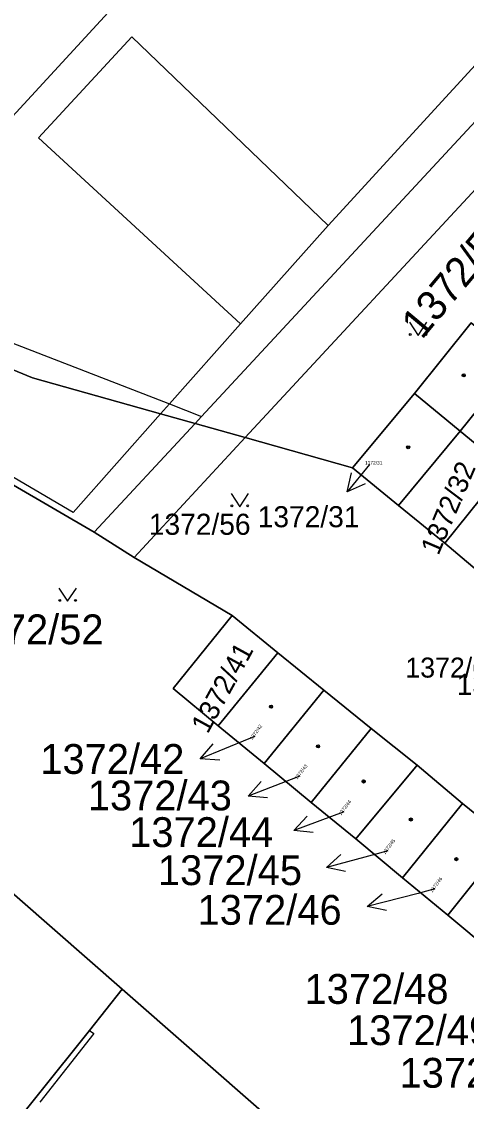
# Model space of a CAD drawing. Extents: x -598934 to -598196, y -1162208 to -1161502.
# Drawn here: x -598515.8 to -598490.4, y -1161819.5 to -1161757.9 of the extents above; entities that cross this region are included whole.
import ezdxf

# ---------------------------------------------------------------- set-up
doc = ezdxf.new("R2010")
doc.units = 0
for name, color, linetype in [('KN_CAR_KR', 7, 'Continuous'), ('KN_KULTURY', 7, 'Continuous'), ('KN_PARC_CIS_POM', 7, 'Continuous'), ('KN_PARC_CIS_POZ', 7, 'Continuous'), ('KN_PARC_CIS_STAV', 7, 'Continuous'), ('KN_PARC_PLOCHA', 7, 'Continuous'), ('PARC_C_SIPKA', 7, 'Continuous'), ('parcely_l', 7, 'Continuous')]:
    doc.layers.add(name, color=color, linetype=linetype)

msp = doc.modelspace()

# ---------------------------------------------------------------- linework, layer by layer
at = {"layer": 'KN_CAR_KR'}
for points in [[(-598477.15, -1161746.44), (-598498.32, -1161769.54)], [(-598474.27, -1161750.6), (-598503.05, -1161781.64)], [(-598510.88, -1161757.4), (-598525.11, -1161772.86)], [(-598509.52, -1161758.79), (-598514.84, -1161764.56)], [(-598498.32, -1161769.54), (-598509.52, -1161758.79)], [(-598514.84, -1161764.56), (-598503.32, -1161775.15)], [(-598512.86, -1161785.9), (-598542.68, -1161768.41)], [(-598498.32, -1161769.54), (-598503.32, -1161775.15)], [(-598525.11, -1161772.86), (-598507.38, -1161779.72)], [(-598503.32, -1161775.15), (-598507.38, -1161779.72)], [(-598507.38, -1161779.72), (-598507.88, -1161780.28)], [(-598507.38, -1161779.72), (-598505.54, -1161780.43)], [(-598512.86, -1161785.9), (-598507.88, -1161780.28)], [(-598509.39, -1161788.48), (-598503.05, -1161781.64)], [(-598511.93, -1161815.43), (-598511.69, -1161815.61)], [(-598511.69, -1161815.61), (-598514.77, -1161819.53)]]:
    msp.add_lwpolyline(points, dxfattribs=at)
at = {"layer": 'KN_KULTURY'}
for points in [[(-598493.692, -1161775.062), (-598493.192, -1161775.812), (-598492.692, -1161775.062)], [(-598503.862, -1161784.832), (-598503.362, -1161785.582), (-598502.862, -1161784.832)], [(-598513.682, -1161790.222), (-598513.182, -1161790.972), (-598512.682, -1161790.222)]]:
    msp.add_lwpolyline(points, dxfattribs=at)
for centre, radius in [((-598493.642, -1161775.761), 0.05), ((-598492.743, -1161775.761), 0.05), ((-598490.59, -1161778.09), 0.09), ((-598490.59, -1161778.09), 0.0398), ((-598493.76, -1161782.19), 0.09), ((-598493.76, -1161782.19), 0.0398), ((-598503.812, -1161785.531), 0.05), ((-598502.913, -1161785.531), 0.05), ((-598513.632, -1161790.921), 0.05), ((-598512.733, -1161790.921), 0.05), ((-598501.58, -1161796.98), 0.09), ((-598501.58, -1161796.98), 0.0398), ((-598498.9, -1161799.24), 0.09), ((-598498.9, -1161799.24), 0.0398), ((-598496.3, -1161801.24), 0.09), ((-598496.3, -1161801.24), 0.0398), ((-598493.61, -1161803.41), 0.09), ((-598493.61, -1161803.41), 0.0398), ((-598491.01, -1161805.67), 0.09), ((-598491.01, -1161805.67), 0.0398)]:
    msp.add_circle(centre, radius, dxfattribs=at)
at = {"layer": 'KN_PARC_PLOCHA'}
for points in [[(-598468.63, -1161720.8), (-598458.77, -1161729.49), (-598474.53, -1161747.01), (-598505.54, -1161780.43), (-598505.91, -1161780.84), (-598507.88, -1161780.28), (-598515.19, -1161778.23), (-598542.18, -1161767.07), (-598540.95, -1161765.46), (-598543.04, -1161763.56), (-598545.78, -1161761.07), (-598536.13, -1161750.75), (-598533.19, -1161747.65), (-598527.64, -1161741.82), (-598526.22, -1161740.28), (-598520.88, -1161734.41), (-598507.87, -1161720.56), (-598509.16, -1161719.36), (-598497.98, -1161707.55), (-598490.92, -1161710.74), (-598487.64, -1161712.22), (-598474.84, -1161718), (-598472.67, -1161718.98)], [(-598444.82, -1161773.72), (-598445.66, -1161774.67), (-598460.51, -1161792.71), (-598471.76, -1161789.95), (-598474.37, -1161787.83), (-598477.08, -1161785.67), (-598479.63, -1161783.63), (-598482.3, -1161781.51), (-598484.93, -1161779.4), (-598487.57, -1161777.27), (-598490.17, -1161775.1), (-598493.4, -1161779.13), (-598496.93, -1161783.36), (-598503.05, -1161781.64), (-598505.91, -1161780.84), (-598505.54, -1161780.43), (-598474.53, -1161747.01)], [(-598505.91, -1161780.84), (-598511.67, -1161787.03), (-598518.7, -1161782.94), (-598532.65, -1161774.73), (-598542.91, -1161768.72), (-598543.08, -1161768.25), (-598542.87, -1161767.97), (-598542.18, -1161767.07), (-598515.19, -1161778.23), (-598507.88, -1161780.28)], [(-598487.57, -1161777.27), (-598490.79, -1161781.27), (-598493.4, -1161779.13), (-598490.17, -1161775.1)], [(-598484.93, -1161779.4), (-598488.22, -1161783.38), (-598490.79, -1161781.27), (-598487.57, -1161777.27)], [(-598490.79, -1161781.27), (-598494.32, -1161785.51), (-598496.93, -1161783.36), (-598493.4, -1161779.13)], [(-598488.22, -1161783.38), (-598491.67, -1161787.66), (-598494.32, -1161785.51), (-598490.79, -1161781.27)], [(-598485.58, -1161785.56), (-598489.08, -1161789.85), (-598491.67, -1161787.66), (-598488.22, -1161783.38)], [(-598501.19, -1161793.91), (-598504.59, -1161798.07), (-598507.16, -1161795.95), (-598503.79, -1161791.78)], [(-598498.57, -1161796.04), (-598501.97, -1161800.22), (-598504.59, -1161798.07), (-598501.19, -1161793.91)], [(-598510.08, -1161813.08), (-598511.93, -1161815.43), (-598520.61, -1161826.23), (-598529.88, -1161836.77), (-598536.18, -1161831.59), (-598536.34, -1161831.83), (-598543.64, -1161825.96), (-598543.35, -1161825.68), (-598549.7, -1161820.46), (-598540.91, -1161809.76), (-598529.59, -1161796)], [(-598495.87, -1161798.23), (-598499.3, -1161802.44), (-598501.97, -1161800.22), (-598498.57, -1161796.04)], [(-598493.25, -1161800.31), (-598496.75, -1161804.52), (-598499.3, -1161802.44), (-598495.87, -1161798.23)], [(-598490.66, -1161802.49), (-598494.09, -1161806.74), (-598496.75, -1161804.52), (-598493.25, -1161800.31)], [(-598488.07, -1161804.59), (-598491.49, -1161808.86), (-598494.09, -1161806.74), (-598490.66, -1161802.49)], [(-598485.47, -1161806.7), (-598488.96, -1161810.97), (-598491.49, -1161808.86), (-598488.07, -1161804.59)], [(-598493.87, -1161827.25), (-598499.56, -1161833.79), (-598496.36, -1161836.4), (-598496.05, -1161836.65), (-598500.78, -1161842.28), (-598509.85, -1161852.98), (-598516.04, -1161847.98), (-598516.25, -1161848.35), (-598523.86, -1161842.23), (-598523.53, -1161841.92), (-598529.88, -1161836.77), (-598520.61, -1161826.23), (-598511.93, -1161815.43), (-598510.08, -1161813.08)]]:
    msp.add_lwpolyline(points, close=True, dxfattribs=at)
for points in [[(-598488.07, -1161804.59), (-598490.66, -1161802.49), (-598493.25, -1161800.31), (-598495.87, -1161798.23), (-598498.57, -1161796.04), (-598501.19, -1161793.91), (-598503.79, -1161791.78), (-598509.39, -1161788.48), (-598511.67, -1161787.03), (-598505.91, -1161780.84), (-598503.05, -1161781.64), (-598496.93, -1161783.36), (-598494.32, -1161785.51), (-598491.67, -1161787.66), (-598489.08, -1161789.85)], [(-598518.7, -1161782.94), (-598511.67, -1161787.03), (-598509.39, -1161788.48), (-598503.79, -1161791.78), (-598507.16, -1161795.95), (-598504.59, -1161798.07), (-598501.97, -1161800.22), (-598499.3, -1161802.44), (-598496.75, -1161804.52), (-598494.09, -1161806.74), (-598491.49, -1161808.86), (-598488.96, -1161810.97), (-598486.25, -1161813.16), (-598483.73, -1161815.25), (-598481.24, -1161817.34), (-598480.96, -1161817.58), (-598487.17, -1161825.07)], [(-598493.87, -1161827.25), (-598510.08, -1161813.08), (-598529.59, -1161796)]]:
    msp.add_lwpolyline(points, dxfattribs=at)
at = {"layer": 'PARC_C_SIPKA'}
for points in [[(-598495.96, -1161783.18), (-598497.238, -1161784.731)], [(-598496.216, -1161784.277), (-598497.238, -1161784.731), (-598496.988, -1161783.641)], [(-598502.5, -1161798.68), (-598502.84, -1161798.82), (-598505.622, -1161799.943)], [(-598504.507, -1161800.033), (-598505.622, -1161799.943), (-598504.882, -1161799.105)], [(-598499.94, -1161800.94), (-598500.09, -1161801), (-598502.891, -1161802.073)], [(-598501.779, -1161802.182), (-598502.891, -1161802.073), (-598502.137, -1161801.249)], [(-598497.43, -1161802.98), (-598497.47, -1161803), (-598500.286, -1161804.034)], [(-598499.175, -1161804.159), (-598500.286, -1161804.034), (-598499.52, -1161803.22)], [(-598494.92, -1161805.2), (-598495.53, -1161805.37), (-598498.426, -1161806.154)], [(-598497.33, -1161806.375), (-598498.426, -1161806.154), (-598497.591, -1161805.41)], [(-598492.23, -1161807.37), (-598493.19, -1161807.62), (-598496.094, -1161808.372)], [(-598495.001, -1161808.606), (-598496.094, -1161808.372), (-598495.251, -1161807.638)]]:
    msp.add_lwpolyline(points, dxfattribs=at)
at = {"layer": 'parcely_l'}
for points in [[(-598505.91, -1161780.84), (-598505.54, -1161780.43), (-598474.53, -1161747.01)], [(-598542.18, -1161767.07), (-598515.19, -1161778.23), (-598507.88, -1161780.28), (-598505.91, -1161780.84)], [(-598487.57, -1161777.27), (-598490.17, -1161775.1), (-598493.4, -1161779.13)], [(-598487.57, -1161777.27), (-598490.79, -1161781.27)], [(-598493.4, -1161779.13), (-598496.93, -1161783.36)], [(-598493.4, -1161779.13), (-598490.79, -1161781.27)], [(-598505.91, -1161780.84), (-598511.67, -1161787.03)], [(-598496.93, -1161783.36), (-598503.05, -1161781.64), (-598505.91, -1161780.84)], [(-598490.79, -1161781.27), (-598494.32, -1161785.51)], [(-598490.79, -1161781.27), (-598488.22, -1161783.38)], [(-598511.67, -1161787.03), (-598518.7, -1161782.94)], [(-598494.32, -1161785.51), (-598496.93, -1161783.36)], [(-598491.67, -1161787.66), (-598488.22, -1161783.38)], [(-598491.67, -1161787.66), (-598494.32, -1161785.51)], [(-598511.67, -1161787.03), (-598509.39, -1161788.48), (-598503.79, -1161791.78)], [(-598489.08, -1161789.85), (-598491.67, -1161787.66)], [(-598504.59, -1161798.07), (-598507.16, -1161795.95), (-598503.79, -1161791.78)], [(-598503.79, -1161791.78), (-598501.19, -1161793.91)], [(-598501.19, -1161793.91), (-598504.59, -1161798.07)], [(-598501.19, -1161793.91), (-598498.57, -1161796.04)], [(-598510.08, -1161813.08), (-598529.59, -1161796)], [(-598498.57, -1161796.04), (-598501.97, -1161800.22)], [(-598498.57, -1161796.04), (-598495.87, -1161798.23)], [(-598501.97, -1161800.22), (-598504.59, -1161798.07)], [(-598499.3, -1161802.44), (-598495.87, -1161798.23)], [(-598495.87, -1161798.23), (-598493.25, -1161800.31)], [(-598501.97, -1161800.22), (-598499.3, -1161802.44)], [(-598493.25, -1161800.31), (-598496.75, -1161804.52)], [(-598493.25, -1161800.31), (-598490.66, -1161802.49)], [(-598496.75, -1161804.52), (-598499.3, -1161802.44)], [(-598490.66, -1161802.49), (-598494.09, -1161806.74)], [(-598490.66, -1161802.49), (-598488.07, -1161804.59)], [(-598494.09, -1161806.74), (-598496.75, -1161804.52)], [(-598491.49, -1161808.86), (-598488.07, -1161804.59)], [(-598494.09, -1161806.74), (-598491.49, -1161808.86)], [(-598491.49, -1161808.86), (-598488.96, -1161810.97)], [(-598529.88, -1161836.77), (-598520.61, -1161826.23), (-598511.93, -1161815.43), (-598510.08, -1161813.08)], [(-598510.08, -1161813.08), (-598493.87, -1161827.25)]]:
    msp.add_lwpolyline(points, dxfattribs=at)

# ---------------------------------------------------------------- texts
at = {"layer": 'KN_PARC_CIS_POM'}
msp.add_text('1372/31', height=0.2, dxfattribs=at).set_placement((-598496.227, -1161783.18))
for s, rotation, p in [('1372/42', 54.00106, (-598502.657, -1161798.896)), ('1372/43', 51.29769, (-598500.107, -1161801.148)), ('1372/44', 53.10002, (-598497.59, -1161803.193)), ('1372/45', 53.10002, (-598495.08, -1161805.413)), ('1372/46', 53.10002, (-598492.39, -1161807.583))]:
    msp.add_text(s, height=0.2, rotation=rotation, dxfattribs=at).set_placement(p)
at = {"layer": 'KN_PARC_CIS_POZ'}
for s, height, rotation, p in [('1372/51', 1.7, 50.07188, (-598492.978, -1161776.094)), ('1372/32', 1.14, 66.97563, (-598492.036, -1161788.397)), ('1372/41', 1.14, 61.27929, (-598505.196, -1161798.572))]:
    msp.add_text(s, height=height, rotation=rotation, dxfattribs=at).set_placement(p)
for s, height, p in [('1372/56', 1.2, (-598508.55, -1161787.18)), ('1372/52', 1.7, (-598519.352, -1161793.42))]:
    msp.add_text(s, height=height, dxfattribs=at).set_placement(p)
at = {"layer": 'KN_PARC_CIS_STAV'}
for s, height, p in [('1372/31', 1.2, (-598502.339, -1161786.749)), ('1372/60', 1.14, (-598493.92, -1161795.32)), ('1372/35', 1.2, (-598490.991, -1161796.306)), ('1372/42', 1.7, (-598514.742, -1161800.81)), ('1372/43', 1.7, (-598512.032, -1161802.89)), ('1372/44', 1.7, (-598509.672, -1161804.98)), ('1372/45', 1.7, (-598508.032, -1161807.15)), ('1372/46', 1.7, (-598505.772, -1161809.41)), ('1372/48', 1.7, (-598499.672, -1161813.92)), ('1372/49', 1.7, (-598497.242, -1161816.27)), ('1372/50', 1.7, (-598494.252, -1161818.7))]:
    msp.add_text(s, height=height, dxfattribs=at).set_placement(p)

doc.saveas('drawing.dxf')
